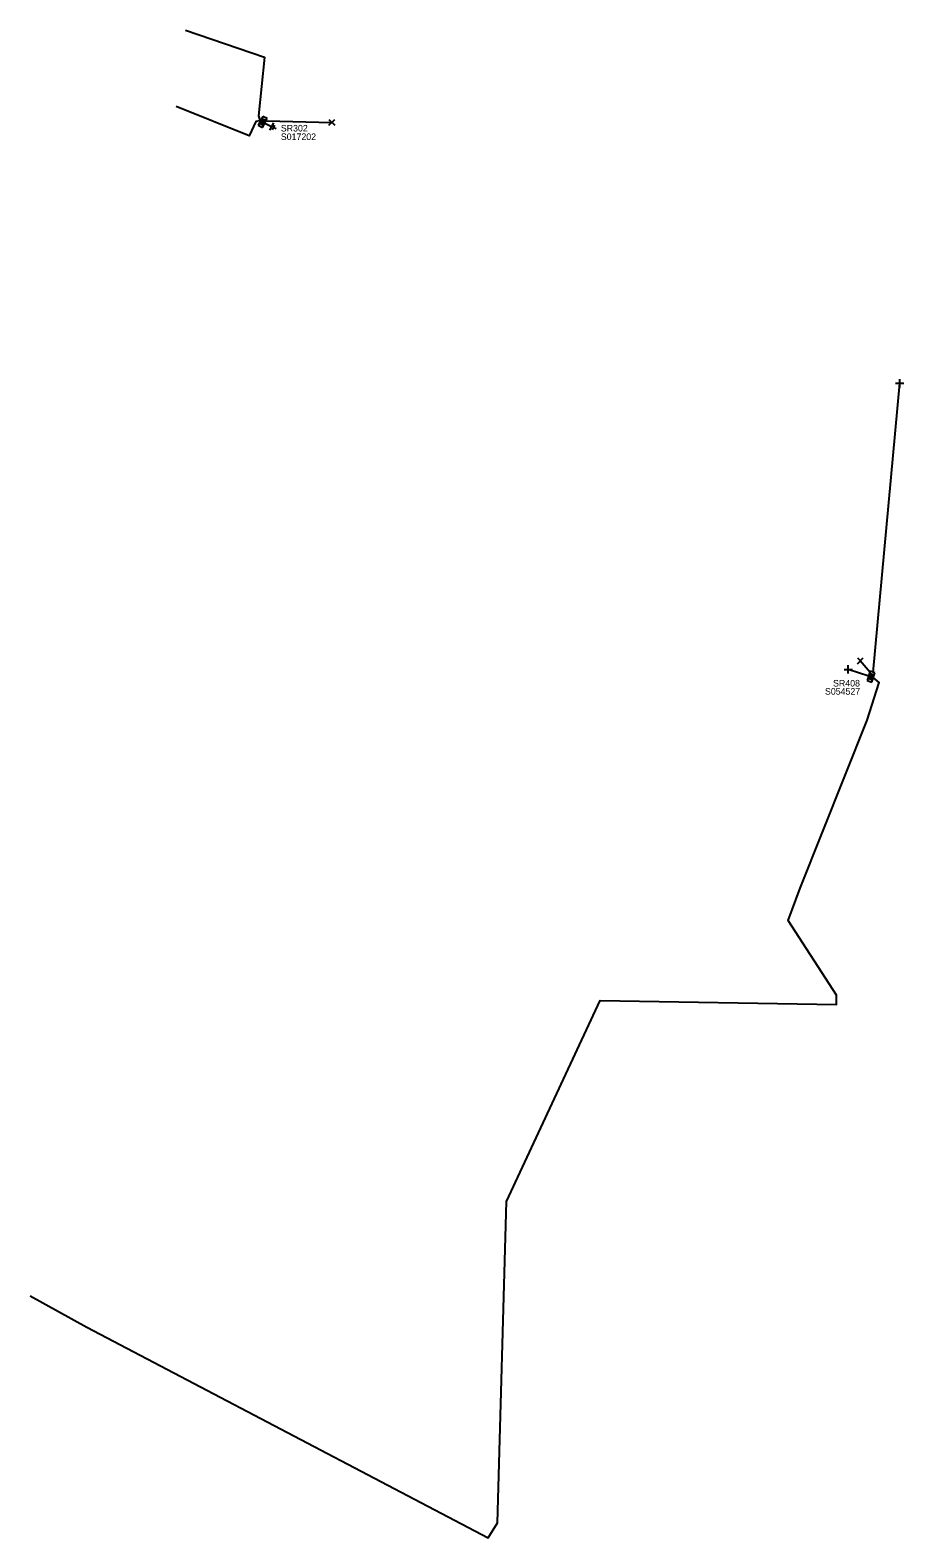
# Model space of a CAD drawing. Extents: x -717562 to -713845, y -1151196 to -1143903.
# Drawn here: x -715874.3 to -715741.6, y -1150886.3 to -1150657.2 of the extents above; entities that cross this region are included whole.
import ezdxf

# ---------------------------------------------------------------- set-up
doc = ezdxf.new("R2010")
doc.units = 0
for name, color, linetype in [('Vrstva 1', 7, 'Continuous'), ('Vrstva 14', 7, 'Continuous'), ('Vrstva 15', 7, 'Continuous'), ('Vrstva 28', 7, 'Continuous'), ('Vrstva 29', 7, 'Continuous'), ('Vrstva 30', 7, 'Continuous'), ('Vrstva 34', 7, 'Continuous'), ('Vrstva 5', 7, 'Continuous'), ('Vrstva 59', 7, 'Continuous'), ('Vrstva 8', 7, 'Continuous')]:
    doc.layers.add(name, color=color, linetype=linetype)

# ---------------------------------------------------------------- blocks, each defined once
blk = doc.blocks.new('NN800')
at = {"layer": 'Vrstva 1'}
for points in [[(-0.44, 0.44), (0.44, -0.44)], [(-0.44, -0.44), (0.44, 0.44)]]:
    blk.add_lwpolyline(points, dxfattribs=at)
blk = doc.blocks.new('NN620')
at = {"layer": 'Vrstva 8'}
for points in [[(0.75, 0), (-0.75, 0)], [(-0.75, 0), (-0.75, -0.75)], [(0.75, -0.75), (0.75, 0)], [(-0.75, -0.75), (0.75, -0.75)], [(0.37, -0.18), (-0.38, -0.18)], [(-0.38, -0.18), (-0.38, -0.56)], [(-0.38, -0.56), (0.37, -0.56)], [(0.32, -0.23), (-0.33, -0.23)], [(-0.33, -0.23), (-0.33, -0.51)], [(-0.33, -0.51), (0.32, -0.51)], [(0.27, -0.27), (-0.28, -0.27)], [(-0.28, -0.27), (-0.28, -0.46)], [(-0.28, -0.46), (0.27, -0.46)], [(0.23, -0.32), (-0.23, -0.32)], [(-0.23, -0.32), (-0.23, -0.42)], [(-0.23, -0.42), (0.23, -0.42)], [(-0.19, -0.37), (0.19, -0.37)], [(0.23, -0.42), (0.23, -0.32)], [(0.27, -0.46), (0.27, -0.27)], [(0.32, -0.51), (0.32, -0.23)], [(0.37, -0.56), (0.37, -0.18)]]:
    blk.add_lwpolyline(points, dxfattribs=at)
blk = doc.blocks.new('NN810')
at = {"layer": 'Vrstva 14'}
for points in [[(0.63, -1.89), (-0.62, -1.89)], [(0.39, -2.2), (-0.4, -2.2)], [(0, -0.64), (0, -1.89)], [(0, -2.52), (-0.12, -2.52)], [(0.14, -2.52), (0, -2.52)]]:
    blk.add_lwpolyline(points, dxfattribs=at)

msp = doc.modelspace()

# ---------------------------------------------------------------- linework, layer by layer
at = {"layer": 'Vrstva 5'}
for points in [[(-715850.74, -1150657.24), (-715838.73, -1150661.34), (-715839.61, -1150670.25), (-715839.43, -1150670.9)], [(-715839.49, -1150671.01), (-715840.06, -1150671.14), (-715841.03, -1150673.29), (-715852.16, -1150668.84)], [(-715874.32, -1150849.56), (-715865.73, -1150854.33), (-715804.73, -1150886.33), (-715803.34, -1150884.07), (-715801.95, -1150835.2), (-715787.75, -1150804.7), (-715751.85, -1150805.27), (-715751.85, -1150803.89), (-715759.19, -1150792.52), (-715757.37, -1150787.59), (-715747.18, -1150762.09), (-715745.32, -1150756.37), (-715746.23, -1150755.59)]]:
    msp.add_lwpolyline(points, dxfattribs=at)
at = {"layer": 'Vrstva 59'}
for points in [[(-715838.36, -1150671.03), (-715828.5, -1150671.25)], [(-715746.28, -1150754.84), (-715742.22, -1150710.9)], [(-715746.71, -1150754.86), (-715748.21, -1150753.08)], [(-715746.89, -1150755.38), (-715750.04, -1150754.37)]]:
    msp.add_lwpolyline(points, dxfattribs=at)

# ---------------------------------------------------------------- block references
at = {"layer": 'Vrstva 15', "rotation": 62.63958060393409}
msp.add_blockref('NN810', (-715839.34, -1150671.01), dxfattribs=at)
at = {"layer": 'Vrstva 28'}
for p, rotation in [((-715839.34, -1150671.01), 62.63958054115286), ((-715746.23, -1150755.59), -107.80229720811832)]:
    msp.add_blockref('NN620', p, dxfattribs=dict(at, rotation=rotation))
at = {"layer": 'Vrstva 34'}
for p in [(-715828.5, -1150671.25), (-715748.21, -1150753.08)]:
    msp.add_blockref('NN800', p, dxfattribs=at)
at = {"layer": 'Vrstva 34', "rotation": 45}
for p in [(-715742.22, -1150710.9), (-715750.04, -1150754.37)]:
    msp.add_blockref('NN800', p, dxfattribs=at)

# ---------------------------------------------------------------- texts
at = {"layer": 'Vrstva 29'}
for s, p in [('S017202', (-715836.24, -1150673.94)), ('S054527', (-715753.58, -1150758.21))]:
    msp.add_text(s, height=1, dxfattribs=at).set_placement(p)
at = {"layer": 'Vrstva 30'}
for s, p in [('SR302', (-715836.24, -1150672.64)), ('SR408', (-715752.35, -1150756.97))]:
    msp.add_text(s, height=1, dxfattribs=at).set_placement(p)

doc.saveas('drawing.dxf')
